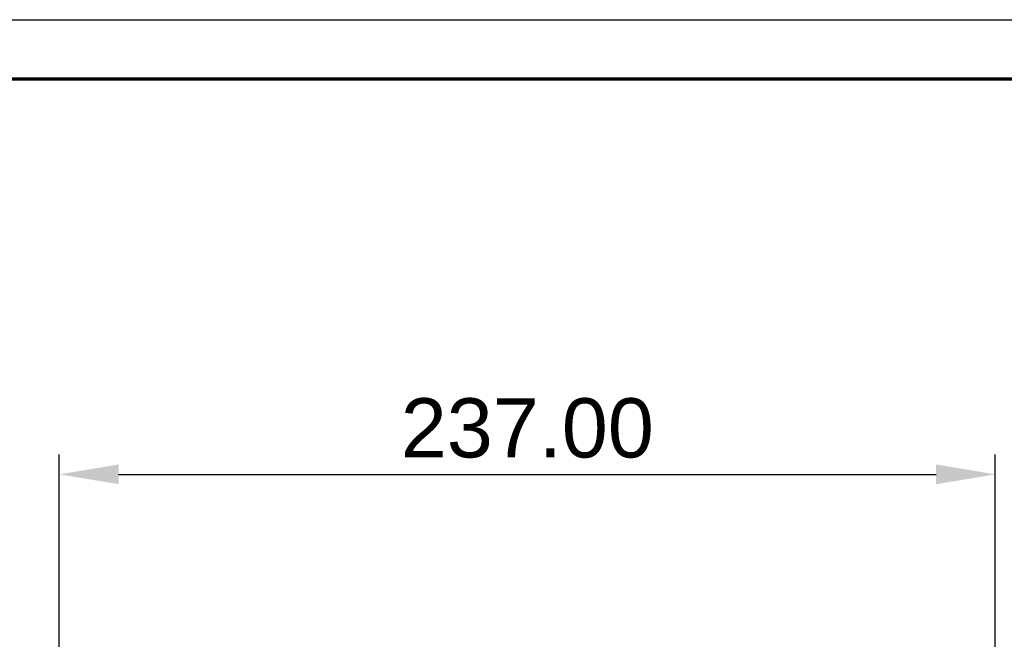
# Model space of a CAD drawing. Header units: millimetres. Extents: x -2637 to -1637, y 678 to 1678.
# Tile 347 of 348: x -2162 to -1913, y 1521 to 1678. Entities that reach past the tile are written whole.
import ezdxf

# ---------------------------------------------------------------- set-up
doc = ezdxf.new("R2010")
doc.units = ezdxf.units.MM
doc.layers.add('Make2D$B.SHOW mini', color=7, linetype='Continuous', true_color=0x000000)
doc.styles.add('Arial Standard', font='txt')
doc.dimstyles.get("Standard").update_dxf_attribs({"dimscale": 10, "dimtxt": 2.5, "dimasz": 3, "dimexe": 1, "dimexo": 0.5, "dimgap": 0.8, "dimtad": 1, "dimtoh": 1, "dimzin": 1, "dimdsep": 46, "dimtxsty": 'Arial Standard', "dimblk": 'OPEN90', "dimcen": 2.5, "dimadec": 1, "dimazin": 1, "dimtfac": 1, "dimtdec": 4, "dimtix": 1, "dimtofl": 0, "dimtmove": 1, "dimatfit": 3, "dimldrblk": 'OPEN90', "dimfxl": 1, "dimtolj": 1, "dimtzin": 1, "dimarcsym": 0})

# ---------------------------------------------------------------- blocks, each defined once
blk = doc.blocks.new('*D4')
at = {"layer": 'Defpoints', "color": 0}
for p in [(-1915.37, 1563.17), (-2152.37, 1474.35), (-1915.37, 1474.35)]:
    blk.add_point(p, dxfattribs=at)
at = {"layer": 'Make2D$B.SHOW mini', "color": 0, "lineweight": -2}
for p, q in [((-2152.37, 1476.85), (-2152.37, 1568.17)), ((-1915.37, 1476.85), (-1915.37, 1568.17)), ((-2137.37, 1563.17), (-1930.37, 1563.17))]:
    blk.add_line(p, q, dxfattribs=at)
at = {"layer": 'Make2D$B.SHOW mini', "color": 0}
for points in [[(-2137.37, 1565.67), (-2137.37, 1560.67), (-2152.37, 1563.17)], [(-1930.37, 1560.67), (-1930.37, 1565.67), (-1915.37, 1563.17)]]:
    blk.add_solid(points, dxfattribs=at)
at = {"layer": 'Make2D$B.SHOW mini', "color": 0, "insert": (-2033.87, 1574.83), "char_height": 15, "attachment_point": 5, "style": 'Arial Standard'}
blk.add_mtext('\\A1;237.00', dxfattribs=at)

msp = doc.modelspace()

# ---------------------------------------------------------------- linework, layer by layer
at = {"layer": 'Make2D$B.SHOW mini'}
msp.add_lwpolyline([(-2637.182, 1678.353), (-1637.182, 1678.353)], dxfattribs=at)
at = {"layer": 'Make2D$B.SHOW mini', "color": 250, "lineweight": 70, "true_color": 0x1a171b}
msp.add_lwpolyline([(-2622.182, 1663.353), (-1652.182, 1663.353)], dxfattribs=at)

# ---------------------------------------------------------------- dimensions: what is measured, and where the dimension line sits
at = {"layer": 'Make2D$B.SHOW mini', "color": 5, "true_color": 0x0000ff}
dim = msp.add_linear_dim(base=(-1915.374, 1563.169), p1=(-2152.374, 1474.352), p2=(-1915.374, 1474.352), dimstyle='Standard', override={"dimscale": 5, "dimtxt": 3, "dimasz": 3, "dimexe": 1, "dimexo": 0.5, "dimgap": 0.8, "dimtad": 1, "dimtih": 0, "dimtoh": 0, "dimdec": 2, "dimzin": 1, "dimtxsty": 'Arial Standard', "dimsah": 0, "dimcen": 2.5, "dimadec": 1, "dimazin": 1, "dimtix": 0, "dimtmove": 0, "dimtzin": 1}, dxfattribs=at)
dim.commit()
dim.dimension.update_dxf_attribs({"geometry": '*D4', "text_midpoint": (-2033.874, 1574.827)})

doc.saveas('drawing.dxf')
